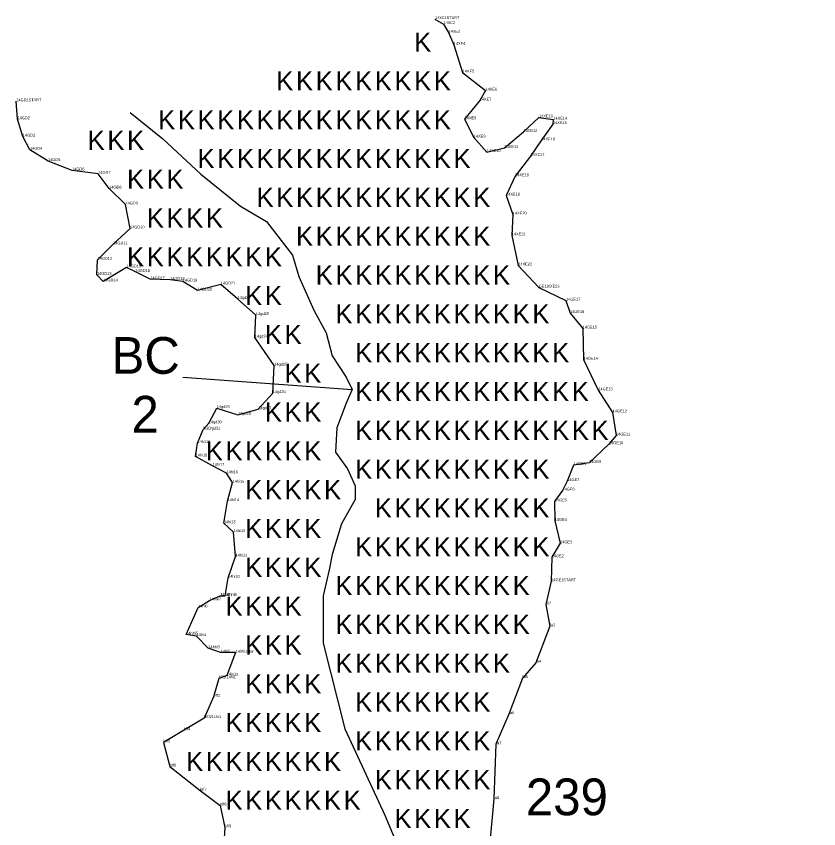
# Model space of a CAD drawing. Extents: x 2072529 to 2268812, y 436423 to 470008.
# Drawn here: x 2259530 to 2260956, y 441625 to 443069 of the extents above; entities that cross this region are included whole.
import ezdxf

# ---------------------------------------------------------------- set-up
doc = ezdxf.new("R2010")
doc.units = 0
for name, color, linetype in [('Old_Level_10', 7, 'Continuous'), ('Old_Level_20', 7, 'Continuous'), ('Old_Level_52', 7, 'Continuous'), ('Old_Level_55', 7, 'Continuous'), ('Old_Level_60', 7, 'Continuous'), ('Old_Level_62', 7, 'Continuous')]:
    doc.layers.add(name, color=color, linetype=linetype)

msp = doc.modelspace()

# ---------------------------------------------------------------- linework, layer by layer
at = {"layer": 'Old_Level_10'}
for points in [[(2259732.566, 442897.626), (2259790.46, 442850.726), (2259858.315, 442788.257), (2259928.884, 442731.219), (2259975.025, 442704.059), (2260021.166, 442644.305), (2260032.023, 442606.28), (2260059.165, 442546.527), (2260080.878, 442505.786), (2260091.735, 442465.045), (2260116.163, 442427.02), (2260127.019, 442405.292), (2260116.163, 442380.847), (2260099.877, 442337.39), (2260097.163, 442293.933), (2260118.877, 442264.056), (2260132.448, 442234.179), (2260132.448, 442209.735), (2260108.02, 442166.278), (2260091.735, 442111.957), (2260086.307, 442084.796), (2260075.45, 442038.623), (2260075.45, 442011.462), (2260075.45, 441973.437), (2260075.45, 441954.425)], [(2260075.45, 441954.425), (2260114.022, 441801.945), (2260184.81, 441648.464), (2260298.858, 441376.92), (2260416.839, 441160.473), (2260519.089, 440983.379), (2260589.878, 440845.64), (2260656.733, 440711.836), (2260727.522, 440609.515), (2260817.974, 440519), (2260888.762, 440463.905), (2260939.887, 440416.68), (2260956.113, 440384.205)]]:
    msp.add_lwpolyline(points, dxfattribs=at)
at = {"layer": 'Old_Level_20'}
for p, q in [((2260274.183, 443063.676), (2260274.183, 443063.676)), ((2260289.084, 443054.767), (2260289.084, 443054.767)), ((2260298.162, 443039.57), (2260298.162, 443039.57)), ((2260307.528, 443017.967), (2260307.528, 443017.967)), ((2260323.321, 442968.778), (2260323.321, 442968.778)), ((2260363.785, 442936.561), (2260363.785, 442936.561)), ((2259530.172, 442917.578), (2259530.172, 442917.578)), ((2260353.613, 442918.934), (2260353.613, 442918.934)), ((2259532.517, 442885.573), (2259532.517, 442885.573)), ((2260326.8, 442885.564), (2260326.8, 442885.564)), ((2260458.894, 442888.869), (2260458.894, 442888.869)), ((2260484.475, 442885.106), (2260484.475, 442885.106)), ((2260483.895, 442877.094), (2260483.895, 442877.094)), ((2259541.78, 442854.786), (2259541.78, 442854.786)), ((2260343.229, 442853.159), (2260343.229, 442853.159)), ((2260431.513, 442863.08), (2260431.513, 442863.08)), ((2260397.54, 442834.629), (2260397.54, 442834.629)), ((2260462.956, 442847.903), (2260462.956, 442847.903)), ((2259554.46, 442831.536), (2259554.46, 442831.536)), ((2260366.285, 442827.368), (2260366.285, 442827.368)), ((2260444.129, 442820.16), (2260444.129, 442820.16)), ((2259586.619, 442811.329), (2259586.619, 442811.329)), ((2259629.474, 442794.736), (2259629.474, 442794.736)), ((2259675.785, 442788.649), (2259675.785, 442788.649)), ((2260416.599, 442784.366), (2260416.599, 442784.366)), ((2259695.241, 442762.517), (2259695.241, 442762.517)), ((2260400.658, 442750.091), (2260400.658, 442750.091)), ((2259724.236, 442734.149), (2259724.236, 442734.149)), ((2260412.56, 442716.378), (2260412.56, 442716.378)), ((2259732.425, 442691.58), (2259732.425, 442691.58)), ((2260410.679, 442679.187), (2260410.679, 442679.187)), ((2259702.425, 442663.346), (2259702.425, 442663.346)), ((2259674.788, 442636.015), (2259674.788, 442636.015)), ((2259726.074, 442622.376), (2259726.074, 442622.376)), ((2260422.167, 442625.812), (2260422.167, 442625.812)), ((2259673.606, 442609.047), (2259673.606, 442609.047)), ((2259741.898, 442614.363), (2259741.898, 442614.363)), ((2259684.732, 442597.515), (2259684.732, 442597.515)), ((2259768.331, 442601.226), (2259768.331, 442601.226)), ((2259803.434, 442599.971), (2259803.434, 442599.971)), ((2259826.102, 442597.26), (2259826.102, 442597.26)), ((2259893.435, 442591.929), (2259893.435, 442591.929)), ((2259852.285, 442581.087), (2259852.285, 442581.087)), ((2260458.953, 442586.348), (2260458.953, 442586.348)), ((2259923.278, 442566.329), (2259923.278, 442566.329)), ((2260507.004, 442563.25), (2260507.004, 442563.25)), ((2259955.83, 442537.623), (2259955.83, 442537.623)), ((2260514.195, 442541.207), (2260514.195, 442541.207)), ((2260536.746, 442513.578), (2260536.746, 442513.578)), ((2259953.909, 442497.542), (2259953.909, 442497.542)), ((2259988.702, 442447.724), (2259988.702, 442447.724)), ((2260538.357, 442458.339), (2260538.357, 442458.339)), ((2260564.422, 442403.842), (2260564.422, 442403.842)), ((2259985.955, 442399.064), (2259985.955, 442399.064)), ((2259886.358, 442372.234), (2259886.358, 442372.234)), ((2259924.145, 442360.543), (2259924.145, 442360.543)), ((2259960.295, 442370.254), (2259960.295, 442370.254)), ((2260589.668, 442364.632), (2260589.668, 442364.632)), ((2259872.264, 442345.37), (2259872.264, 442345.37)), ((2259862.451, 442334.044), (2259862.451, 442334.044)), ((2260595.941, 442323.444), (2260595.941, 442323.444)), ((2259852.01, 442309.964), (2259852.01, 442309.964)), ((2260583.368, 442308.112), (2260583.368, 442308.112)), ((2259848.843, 442286.37), (2259848.843, 442286.37)), ((2260548.065, 442274.764), (2260548.065, 442274.764)), ((2259879.134, 442269.649), (2259879.134, 442269.649)), ((2260520.532, 442270.844), (2260520.532, 442270.844)), ((2259903.638, 442256.392), (2259903.638, 442256.392)), ((2260509.118, 442242.61), (2260509.118, 442242.61)), ((2259914.676, 442239.681), (2259914.676, 442239.681)), ((2260500.743, 442225.785), (2260500.743, 442225.785)), ((2259905.247, 442206.804), (2259905.247, 442206.804)), ((2260486.796, 442206.304), (2260486.796, 442206.304)), ((2260486.916, 442171.789), (2260486.916, 442171.789)), ((2259899.058, 442167.605), (2259899.058, 442167.605)), ((2259916.376, 442151.95), (2259916.376, 442151.95)), ((2260496.566, 442131.908), (2260496.566, 442131.908)), ((2259919.772, 442108.305), (2259919.772, 442108.305)), ((2260481.728, 442107.179), (2260481.728, 442107.179)), ((2259906.439, 442070.712), (2259906.439, 442070.712)), ((2260480.849, 442064.508), (2260480.849, 442064.508)), ((2259873.45, 442030.501), (2259873.45, 442030.501)), ((2259892.526, 442038.486), (2259892.526, 442038.486)), ((2259901.094, 442038.452), (2259901.094, 442038.452)), ((2259853.321, 442018.068), (2259853.321, 442018.068)), ((2260471.335, 442023.127), (2260471.335, 442023.127)), ((2260478.241, 441984.374), (2260478.241, 441984.374)), ((2259832.075, 441969.636), (2259832.075, 441969.636)), ((2259850.371, 441967.072), (2259850.371, 441967.072)), ((2259871.422, 441945.329), (2259871.422, 441945.329)), ((2259893.115, 441937.679), (2259893.115, 441937.679)), ((2259920.007, 441937.526), (2259920.007, 441937.526)), ((2260453.177, 441919.625), (2260453.177, 441919.625)), ((2259904.179, 441896.874), (2259904.179, 441896.874)), ((2259890.17, 441891.829), (2259890.17, 441891.829)), ((2260429.423, 441892.424), (2260429.423, 441892.424)), ((2259880.826, 441859.047), (2259880.826, 441859.047)), ((2260405.399, 441828.339), (2260405.399, 441828.339)), ((2259863.955, 441821.259), (2259863.955, 441821.259)), ((2259827.568, 441799.417), (2259827.568, 441799.417)), ((2259791.894, 441778.051), (2259791.894, 441778.051)), ((2260382.584, 441774.65), (2260382.584, 441774.65)), ((2259802.826, 441735.153), (2259802.826, 441735.153)), ((2259857.042, 441692.202), (2259857.042, 441692.202)), ((2259892.242, 441665.756), (2259892.242, 441665.756)), ((2260378.537, 441677.455), (2260378.537, 441677.455)), ((2259900.74, 441627), (2259900.74, 441627))]:
    msp.add_line(p, q, dxfattribs=at)
at = {"layer": 'Old_Level_52'}
for points in [[(2260274.183, 443063.676), (2260289.084, 443054.767), (2260298.162, 443039.57), (2260307.528, 443017.967), (2260323.321, 442968.778), (2260363.785, 442936.561), (2260353.613, 442918.934), (2260326.8, 442885.564), (2260343.229, 442853.159), (2260366.285, 442827.368), (2260397.54, 442834.629), (2260431.513, 442863.08), (2260458.894, 442888.869), (2260484.475, 442885.106), (2260483.895, 442877.094), (2260462.956, 442847.903), (2260444.129, 442820.16), (2260416.599, 442784.366), (2260400.658, 442750.091), (2260412.56, 442716.378), (2260410.679, 442679.187), (2260422.167, 442625.812), (2260458.953, 442586.348), (2260507.004, 442563.25), (2260514.195, 442541.207), (2260536.746, 442513.578), (2260538.357, 442458.339), (2260564.422, 442403.842), (2260589.668, 442364.632), (2260595.941, 442323.444), (2260583.368, 442308.112), (2260548.065, 442274.764), (2260520.532, 442270.844), (2260509.118, 442242.61), (2260500.743, 442225.785), (2260486.796, 442206.304), (2260486.916, 442171.789), (2260496.566, 442131.908), (2260481.728, 442107.179), (2260480.849, 442064.508)], [(2259920.007, 441937.526), (2259893.115, 441937.679), (2259871.422, 441945.329), (2259850.371, 441967.072), (2259832.075, 441969.636), (2259853.321, 442018.068), (2259873.45, 442030.501), (2259892.526, 442038.486), (2259901.094, 442038.452), (2259906.439, 442070.712), (2259919.772, 442108.305), (2259916.376, 442151.95), (2259899.058, 442167.605), (2259905.247, 442206.804), (2259914.676, 442239.681), (2259903.638, 442256.392), (2259879.134, 442269.649), (2259848.843, 442286.37), (2259852.01, 442309.964), (2259862.451, 442334.044), (2259872.264, 442345.37), (2259886.358, 442372.234), (2259924.145, 442360.543), (2259960.295, 442370.254), (2259985.955, 442399.064), (2259988.702, 442447.724), (2259953.909, 442497.542), (2259955.83, 442537.623), (2259923.278, 442566.329), (2259893.435, 442591.929), (2259852.285, 442581.087), (2259826.102, 442597.26), (2259803.434, 442599.971), (2259768.331, 442601.226), (2259741.898, 442614.363), (2259726.074, 442622.376), (2259684.732, 442597.515), (2259673.606, 442609.047), (2259674.788, 442636.015), (2259702.425, 442663.346), (2259732.425, 442691.58), (2259724.236, 442734.149), (2259695.241, 442762.517), (2259675.785, 442788.649), (2259629.474, 442794.736), (2259586.619, 442811.329), (2259554.46, 442831.536), (2259541.78, 442854.786), (2259532.517, 442885.573), (2259530.172, 442917.578)], [(2260480.849, 442064.508), (2260471.335, 442023.127), (2260478.241, 441984.374), (2260453.177, 441919.625), (2260429.423, 441892.424), (2260405.399, 441828.339), (2260382.584, 441774.65), (2260378.537, 441677.455), (2260371.108, 441593.521), (2260413.532, 441501.554), (2260451.719, 441470.486), (2260474.348, 441433.893), (2260474.014, 441354.15), (2260435.583, 441283.639), (2260458.129, 441223.043), (2260478.687, 441159.565), (2260523.247, 441103.955), (2260546.386, 441048.628)], [(2259920.007, 441937.526), (2259904.179, 441896.874)], [(2259904.179, 441896.874), (2259890.17, 441891.829), (2259880.826, 441859.047), (2259863.955, 441821.259), (2259827.568, 441799.417), (2259791.894, 441778.051), (2259802.826, 441735.153), (2259857.042, 441692.202), (2259892.242, 441665.756), (2259900.74, 441627), (2259897.971, 441580.496)]]:
    msp.add_lwpolyline(points, dxfattribs=at)
at = {"layer": 'Old_Level_62'}
msp.add_line((2259826.112, 442426.927), (2260127.019, 442405.292), dxfattribs=at)

# ---------------------------------------------------------------- texts
at = {"layer": 'Old_Level_55'}
for p in [(2260237.292, 443005.798), (2259992.292, 442936.798), (2260027.292, 442936.798), (2260062.292, 442936.798), (2260097.292, 442936.798), (2260132.292, 442936.798), (2260167.292, 442936.798), (2260202.292, 442936.798), (2260237.292, 442936.798), (2260272.292, 442936.798), (2259782.292, 442867.798), (2259817.292, 442867.798), (2259852.292, 442867.798), (2259887.292, 442867.798), (2259922.292, 442867.798), (2259957.292, 442867.798), (2259992.292, 442867.798), (2260027.292, 442867.798), (2260062.292, 442867.798), (2260097.292, 442867.798), (2260132.292, 442867.798), (2260167.292, 442867.798), (2260202.292, 442867.798), (2260237.292, 442867.798), (2260272.292, 442867.798), (2259657.04, 442831.214), (2259692.04, 442831.214), (2259727.04, 442831.214), (2259852.292, 442798.798), (2259887.292, 442798.798), (2259922.292, 442798.798), (2259957.292, 442798.798), (2259992.292, 442798.798), (2260027.292, 442798.798), (2260062.292, 442798.798), (2260097.292, 442798.798), (2260132.292, 442798.798), (2260167.292, 442798.798), (2260202.292, 442798.798), (2260237.292, 442798.798), (2260272.292, 442798.798), (2260307.292, 442798.798), (2259727.04, 442762.214), (2259762.04, 442762.214), (2259797.04, 442762.214), (2259957.292, 442729.798), (2259992.292, 442729.798), (2260027.292, 442729.798), (2260062.292, 442729.798), (2260097.292, 442729.798), (2260132.292, 442729.798), (2260167.292, 442729.798), (2260202.292, 442729.798), (2260237.292, 442729.798), (2260272.292, 442729.798), (2260307.292, 442729.798), (2260342.292, 442729.798), (2259762.04, 442693.214), (2259797.04, 442693.214), (2259832.04, 442693.214), (2259867.04, 442693.214), (2260027.292, 442660.798), (2260062.292, 442660.798), (2260097.292, 442660.798), (2260132.292, 442660.798), (2260167.292, 442660.798), (2260202.292, 442660.798), (2260237.292, 442660.798), (2260272.292, 442660.798), (2260307.292, 442660.798), (2260342.292, 442660.798), (2259727.04, 442624.214), (2259762.04, 442624.214), (2259797.04, 442624.214), (2259832.04, 442624.214), (2259867.04, 442624.214), (2259902.04, 442624.214), (2259937.04, 442624.214), (2259972.04, 442624.214), (2260062.292, 442591.798), (2260097.292, 442591.798), (2260132.292, 442591.798), (2260167.292, 442591.798), (2260202.292, 442591.798), (2260237.292, 442591.798), (2260272.292, 442591.798), (2260307.292, 442591.798), (2260342.292, 442591.798), (2260377.292, 442591.798), (2259937.04, 442555.214), (2259972.04, 442555.214), (2260097.292, 442522.798), (2260132.292, 442522.798), (2260167.292, 442522.798), (2260202.292, 442522.798), (2260237.292, 442522.798), (2260272.292, 442522.798), (2260307.292, 442522.798), (2260342.292, 442522.798), (2260377.292, 442522.798), (2260412.292, 442522.798), (2260447.292, 442522.798), (2259972.04, 442486.214), (2260007.04, 442486.214), (2260132.292, 442453.798), (2260167.292, 442453.798), (2260202.292, 442453.798), (2260237.292, 442453.798), (2260272.292, 442453.798), (2260307.292, 442453.798), (2260342.292, 442453.798), (2260377.292, 442453.798), (2260412.292, 442453.798), (2260447.292, 442453.798), (2260482.292, 442453.798), (2260007.04, 442417.214), (2260042.04, 442417.214), (2260132.292, 442384.798), (2260167.292, 442384.798), (2260202.292, 442384.798), (2260237.292, 442384.798), (2260272.292, 442384.798), (2260307.292, 442384.798), (2260342.292, 442384.798), (2260377.292, 442384.798), (2260412.292, 442384.798), (2260447.292, 442384.798), (2260482.292, 442384.798), (2260517.292, 442384.798), (2259972.04, 442348.214), (2260007.04, 442348.214), (2260042.04, 442348.214), (2260132.292, 442315.798), (2260167.292, 442315.798), (2260202.292, 442315.798), (2260237.292, 442315.798), (2260272.292, 442315.798), (2260307.292, 442315.798), (2260342.292, 442315.798), (2260377.292, 442315.798), (2260412.292, 442315.798), (2260447.292, 442315.798), (2260482.292, 442315.798), (2260517.292, 442315.798), (2260552.292, 442315.798), (2259867.04, 442279.214), (2259902.04, 442279.214), (2259937.04, 442279.214), (2259972.04, 442279.214), (2260007.04, 442279.214), (2260042.04, 442279.214), (2260132.292, 442246.798), (2260167.292, 442246.798), (2260202.292, 442246.798), (2260237.292, 442246.798), (2260272.292, 442246.798), (2260307.292, 442246.798), (2260342.292, 442246.798), (2260377.292, 442246.798), (2260412.292, 442246.798), (2260447.292, 442246.798), (2259937.04, 442210.214), (2259972.04, 442210.214), (2260007.04, 442210.214), (2260042.04, 442210.214), (2260077.04, 442210.214), (2260167.292, 442177.798), (2260202.292, 442177.798), (2260237.292, 442177.798), (2260272.292, 442177.798), (2260307.292, 442177.798), (2260342.292, 442177.798), (2260377.292, 442177.798), (2260412.292, 442177.798), (2260447.292, 442177.798), (2259937.04, 442141.214), (2259972.04, 442141.214), (2260007.04, 442141.214), (2260042.04, 442141.214), (2260132.292, 442108.798), (2260167.292, 442108.798), (2260202.292, 442108.798), (2260237.292, 442108.798), (2260272.292, 442108.798), (2260307.292, 442108.798), (2260342.292, 442108.798), (2260377.292, 442108.798), (2260412.292, 442108.798), (2260447.292, 442108.798), (2259937.04, 442072.214), (2259972.04, 442072.214), (2260007.04, 442072.214), (2260042.04, 442072.214), (2260097.292, 442039.798), (2260132.292, 442039.798), (2260167.292, 442039.798), (2260202.292, 442039.798), (2260237.292, 442039.798), (2260272.292, 442039.798), (2260307.292, 442039.798), (2260342.292, 442039.798), (2260377.292, 442039.798), (2260412.292, 442039.798), (2259902.04, 442003.214), (2259937.04, 442003.214), (2259972.04, 442003.214), (2260007.04, 442003.214), (2260097.292, 441970.798), (2260132.292, 441970.798), (2260167.292, 441970.798), (2260202.292, 441970.798), (2260237.292, 441970.798), (2260272.292, 441970.798), (2260307.292, 441970.798), (2260342.292, 441970.798), (2260377.292, 441970.798), (2260412.292, 441970.798), (2259937.04, 441934.214), (2259972.04, 441934.214), (2260007.04, 441934.214), (2260097.292, 441901.798), (2260132.292, 441901.798), (2260167.292, 441901.798), (2260202.292, 441901.798), (2260237.292, 441901.798), (2260272.292, 441901.798), (2260307.292, 441901.798), (2260342.292, 441901.798), (2260377.292, 441901.798), (2259937.04, 441865.214), (2259972.04, 441865.214), (2260007.04, 441865.214), (2260042.04, 441865.214), (2260132.292, 441832.798), (2260167.292, 441832.798), (2260202.292, 441832.798), (2260237.292, 441832.798), (2260272.292, 441832.798), (2260307.292, 441832.798), (2260342.292, 441832.798), (2259902.04, 441796.214), (2259937.04, 441796.214), (2259972.04, 441796.214), (2260007.04, 441796.214), (2260042.04, 441796.214), (2260132.292, 441763.798), (2260167.292, 441763.798), (2260202.292, 441763.798), (2260237.292, 441763.798), (2260272.292, 441763.798), (2260307.292, 441763.798), (2260342.292, 441763.798), (2259832.04, 441727.214), (2259867.04, 441727.214), (2259902.04, 441727.214), (2259937.04, 441727.214), (2259972.04, 441727.214), (2260007.04, 441727.214), (2260042.04, 441727.214), (2260077.04, 441727.214), (2260167.292, 441694.798), (2260202.292, 441694.798), (2260237.292, 441694.798), (2260272.292, 441694.798), (2260307.292, 441694.798), (2260342.292, 441694.798), (2259902.04, 441658.214), (2259937.04, 441658.214), (2259972.04, 441658.214), (2260007.04, 441658.214), (2260042.04, 441658.214), (2260077.04, 441658.214), (2260112.04, 441658.214), (2260202.292, 441625.798), (2260237.292, 441625.798), (2260272.292, 441625.798), (2260307.292, 441625.798)]:
    msp.add_text('K', height=34, dxfattribs=at).set_placement(p)
at = {"layer": 'Old_Level_60'}
for s, p in [('14XE1START', (2260274.183, 443063.676)), ('14XE2', (2260289.084, 443054.767)), ('14XE3', (2260298.162, 443039.57)), ('14XE4', (2260307.528, 443017.967)), ('14XE5', (2260323.321, 442968.778)), ('14XE6', (2260363.785, 442936.561)), ('14GD1START', (2259530.172, 442917.578)), ('14XE7', (2260353.613, 442918.934)), ('14XE13', (2260458.894, 442888.869)), ('14GD2', (2259532.517, 442885.573)), ('14XE8', (2260326.8, 442885.564)), ('14XE15', (2260483.895, 442877.094)), ('14XE14', (2260484.475, 442885.106)), ('14XE12', (2260431.513, 442863.08)), ('14GD3', (2259541.78, 442854.786)), ('14XE9', (2260343.229, 442853.159)), ('14XE16', (2260462.956, 442847.903)), ('14GD4', (2259554.46, 442831.536)), ('14XE11', (2260397.54, 442834.629)), ('14XE10', (2260366.285, 442827.368)), ('14XE17', (2260444.129, 442820.16)), ('14GD5', (2259586.619, 442811.329)), ('14GD6', (2259629.474, 442794.736)), ('14GD7', (2259675.785, 442788.649)), ('14XE18', (2260416.599, 442784.366)), ('14GD8', (2259695.241, 442762.517)), ('14XE19', (2260400.658, 442750.091)), ('14GD9', (2259724.236, 442734.149)), ('14XE20', (2260412.56, 442716.378)), ('14GD10', (2259732.425, 442691.58)), ('14XE21', (2260410.679, 442679.187)), ('14GD11', (2259702.425, 442663.346)), ('14GD12', (2259674.788, 442636.015)), ('14GD15', (2259726.074, 442622.376)), ('14GD16', (2259741.898, 442614.363)), ('14XE22', (2260422.167, 442625.812)), ('14GD13', (2259673.606, 442609.047)), ('14GD17', (2259768.331, 442601.226)), ('14GD18', (2259803.434, 442599.971)), ('14GD14', (2259684.732, 442597.515)), ('14GD19', (2259826.102, 442597.26)), ('14GD21', (2259893.435, 442591.929)), ('GE18/XE23', (2260458.953, 442586.348)), ('14GD20', (2259852.285, 442581.087)), ('14gd22', (2259923.278, 442566.329)), ('14GE17', (2260507.004, 442563.25)), ('14GE16', (2260514.195, 442541.207)), ('14gd23', (2259955.83, 442537.623)), ('14GE15', (2260536.746, 442513.578)), ('14gd24', (2259953.909, 442497.542)), ('14GE14', (2260538.357, 442458.339)), ('14gd25', (2259988.702, 442447.724)), ('14gd26', (2259985.955, 442399.064)), ('14GE13', (2260564.422, 442403.842)), ('14gd29', (2259886.358, 442372.234)), ('14gd27', (2259960.295, 442370.254)), ('14gd28', (2259924.145, 442360.543)), ('14GE12', (2260589.668, 442364.632)), ('14gd30', (2259872.264, 442345.37)), ('hi20/gd31', (2259862.451, 442334.044)), ('14h119', (2259852.01, 442309.964)), ('14GE11', (2260595.941, 442323.444)), ('14GE10', (2260583.368, 442308.112)), ('14hi18', (2259848.843, 442286.37)), ('14hi17', (2259879.134, 442269.649)), ('14GE8', (2260520.532, 442270.844)), ('14GE9', (2260548.065, 442274.764)), ('14hi16', (2259903.638, 442256.392)), ('14hi15', (2259914.676, 442239.681)), ('14GE7', (2260509.118, 442242.61)), ('14GE6', (2260500.743, 442225.785)), ('14hi14', (2259905.247, 442206.804)), ('14GE5', (2260486.796, 442206.304)), ('14hi13', (2259899.058, 442167.605)), ('14GE4', (2260486.916, 442171.789)), ('14hi12', (2259916.376, 442151.95)), ('14GE3', (2260496.566, 442131.908)), ('14hi11', (2259919.772, 442108.305)), ('14GE2', (2260481.728, 442107.179)), ('14hi10', (2259906.439, 442070.712)), ('14GE1START', (2260480.849, 442064.508)), ('14hi8', (2259892.526, 442038.486)), ('14hhi9', (2259901.094, 442038.452)), ('14hhi7', (2259873.45, 442030.501)), ('fa2', (2260471.335, 442023.127)), ('14hi6', (2259853.321, 442018.068)), ('fa3', (2260478.241, 441984.374)), ('14hhi5', (2259832.075, 441969.636)), ('14hi4', (2259850.371, 441967.072)), ('14hhi3', (2259871.422, 441945.329)), ('14hi2', (2259893.115, 441937.679)), ('14hhi1star', (2259920.007, 441937.526)), ('fa4', (2260453.177, 441919.625)), ('bff1/14hi1', (2259890.17, 441891.829)), ('14hi1a', (2259904.179, 441896.874)), ('fa5', (2260429.423, 441892.424)), ('bff2', (2259880.826, 441859.047)), ('bff3/14hi1', (2259863.955, 441821.259)), ('fa6', (2260405.399, 441828.339)), ('bff4', (2259827.568, 441799.417)), ('bff5', (2259791.894, 441778.051)), ('fa7', (2260382.584, 441774.65)), ('bff6', (2259802.826, 441735.153)), ('bff7', (2259857.042, 441692.202)), ('fa8', (2260378.537, 441677.455)), ('bff8', (2259892.242, 441665.756)), ('bff9', (2259900.74, 441627))]:
    msp.add_text(s, height=5, dxfattribs=at).set_placement(p)
at = {"layer": 'Old_Level_62'}
for s, p in [('BC', (2259699.417, 442433.168)), ('2', (2259734.894, 442328.624)), ('239', (2260435.693, 441648.513))]:
    msp.add_text(s, height=65.34, dxfattribs=at).set_placement(p)

doc.saveas('drawing.dxf')
